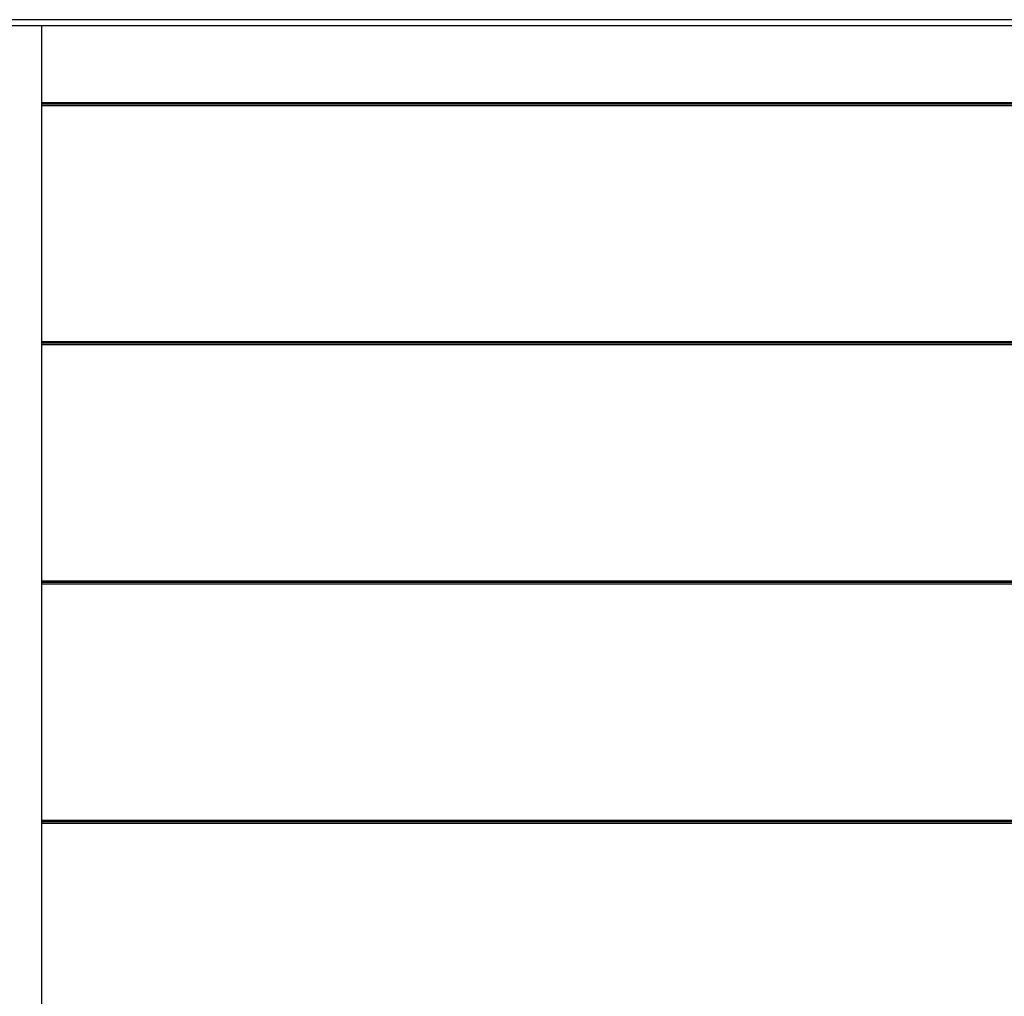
# Model space of a CAD drawing. Header units: inches. Extents: x 170 to 288, y 234 to 248.
# Tile 301 of 480: x 227.594 to 228.389, y 243.405 to 244.194. Entities that reach past the tile are written whole.
import ezdxf

# ---------------------------------------------------------------- set-up
doc = ezdxf.new("R2010")
doc.units = ezdxf.units.IN
doc.header["$LTSCALE"] = 0.25
doc.header["$MEASUREMENT"] = 0
doc.layers.add('STANDARD Z GUIDE MOTOR LH', color=7, linetype='Continuous')

msp = doc.modelspace()

# ---------------------------------------------------------------- linework, layer by layer
at = {"layer": 'STANDARD Z GUIDE MOTOR LH'}
for p, q in [((231.66964, 244.19361), (227.41964, 244.19361)), ((231.66964, 244.18872), (227.41964, 244.18872)), ((227.61131, 244.18872), (227.61131, 240.45225)), ((227.61131, 244.12681), (231.47797, 244.12681)), ((227.61131, 244.12558), (231.47797, 244.12558)), ((227.61131, 244.12436), (231.47797, 244.12436)), ((231.47797, 243.93348), (227.61131, 243.93348)), ((231.47797, 243.93226), (227.61131, 243.93226)), ((231.47797, 243.93103), (227.61131, 243.93103)), ((231.47797, 243.74015), (227.61131, 243.74015)), ((231.47797, 243.73893), (227.61131, 243.73893)), ((231.47797, 243.7377), (227.61131, 243.7377)), ((231.47797, 243.54682), (227.61131, 243.54682)), ((231.47797, 243.54559), (227.61131, 243.54559)), ((231.47797, 243.54437), (227.61131, 243.54437))]:
    msp.add_line(p, q, dxfattribs=at)

doc.saveas('drawing.dxf')
